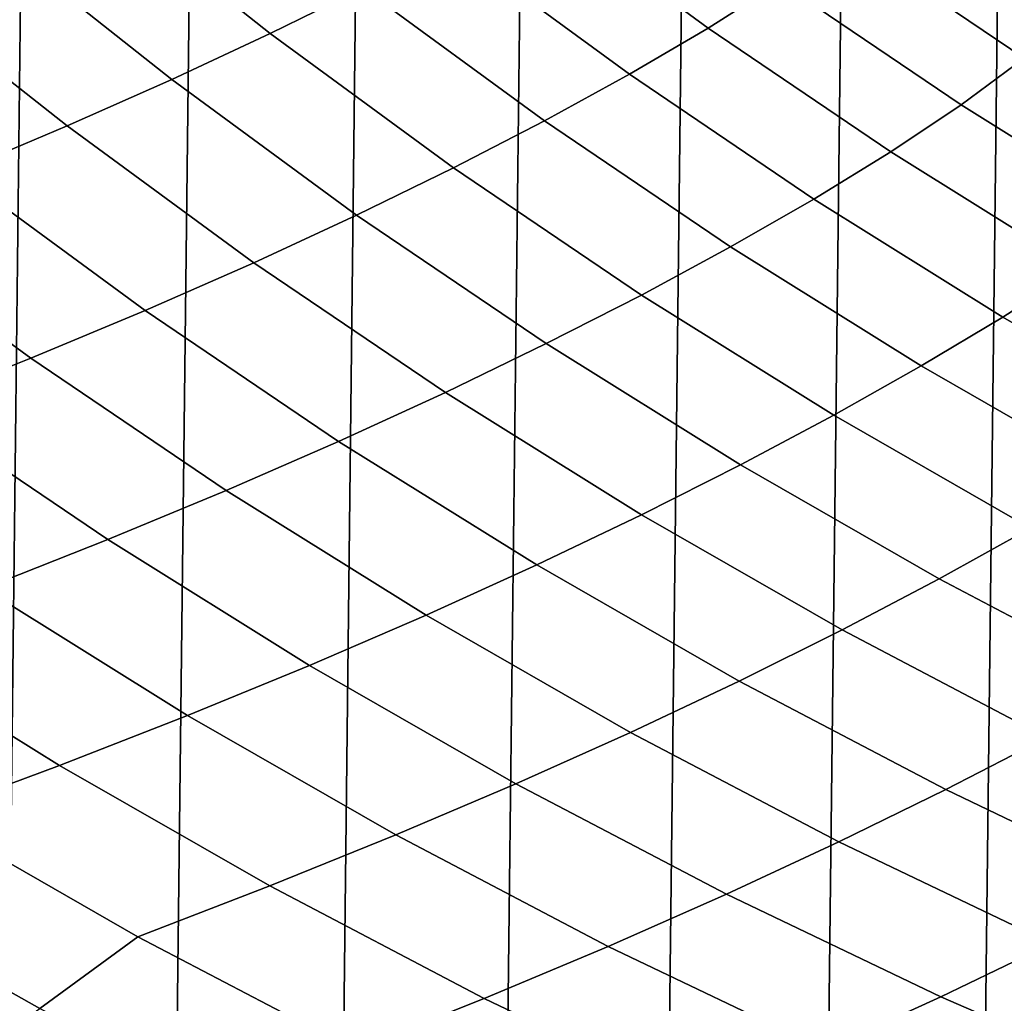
# Model space of a CAD drawing. Header units: metres. Extents: x -240 to 45, y -77 to 27.
# Tile 945 of 1056: x 11.95 to 15.19, y -19.38 to -16.15. Entities that reach past the tile are written whole.
import ezdxf

# ---------------------------------------------------------------- set-up
doc = ezdxf.new("R2010")
doc.units = ezdxf.units.M
doc.layers.add('solid_102011X2', color=7, linetype='CONTINUOUS')

msp = doc.modelspace()

# ---------------------------------------------------------------- linework, layer by layer
at = {"layer": 'solid_102011X2'}
for points in [[(12.418775, 23.807486), (11.8618, -24.081448), (11.298356, -24.343168), (11.861567, 24.081562)], [(12.968797, 23.521524), (12.419049, -23.807344), (11.8618, -24.081448), (12.418775, 23.807486)], [(13.511796, 23.223614), (12.969113, -23.521353), (12.419049, -23.807344), (12.968797, 23.521524)], [(14.046792, 22.914352), (13.512156, -23.223408), (12.969113, -23.521353), (13.511796, 23.223614)], [(14.573893, 22.593666), (14.047163, -22.914135), (13.512156, -23.223408), (14.046792, 22.914352)], [(15.092773, 22.261827), (14.574244, -22.593454), (14.047163, -22.914135), (14.573893, 22.593666)], [(15.603402, 21.91884), (15.093101, -22.261625), (14.574244, -22.593454), (15.092773, 22.261827)], [(16.105583, 21.56492), (15.603707, -21.918644), (15.093101, -22.261625), (15.603402, 21.91884)], [(13.079644, -16.044044, 170.382126), (12.499931, -15.585378, 170.406799), (12.190025, -15.731368, 166.164825), (12.775215, -16.194336, 166.137558)], [(14.450337, -16.026012, 183.09462), (13.870299, -15.60133, 183.11145), (13.628501, -15.747608, 178.87056), (14.213773, -16.176275, 178.850723)], [(12.775215, -16.194336, 166.137558), (12.190025, -15.731368, 166.164825), (11.86043, -15.878412, 161.924606), (12.4512, -16.345715, 161.894714)], [(14.213773, -16.176275, 178.850723), (13.628501, -15.747608, 178.87056), (13.364305, -15.895099, 174.626968), (13.954935, -16.327782, 174.604294)], [(15.432868, -16.123293, 191.558914), (14.848095, -15.72799, 191.569229), (14.66249, -15.876686, 187.334564), (15.25244, -16.275726, 187.320618)], [(12.4512, -16.345715, 161.894714), (11.86043, -15.878412, 161.924606), (11.511349, -16.026258, 157.687729), (12.107779, -16.497917, 157.655121)], [(15.25244, -16.275726, 187.320618), (14.66249, -15.876686, 187.334564), (14.450337, -16.026012, 183.09462), (15.04555, -16.428806, 183.077347)], [(13.954935, -16.327782, 174.604294), (13.364305, -15.895099, 174.626968), (13.079644, -16.044044, 170.382126), (13.675777, -16.480787, 170.35675)], [(12.107779, -16.497917, 157.655121), (11.511349, -16.026258, 157.687729), (11.142961, -16.174654, 153.455048), (11.745108, -16.650684, 153.419571)], [(13.675777, -16.480787, 170.35675), (13.079644, -16.044044, 170.382126), (12.775215, -16.194336, 166.137558), (13.376981, -16.635174, 166.109512)], [(15.04555, -16.428806, 183.077347), (14.450337, -16.026012, 183.09462), (14.213773, -16.176275, 178.850723), (14.814356, -16.582848, 178.830368)], [(13.376981, -16.635174, 166.109512), (12.775215, -16.194336, 166.137558), (12.4512, -16.345715, 161.894714), (13.058704, -16.790676, 161.863983)], [(14.814356, -16.582848, 178.830368), (14.213773, -16.176275, 178.850723), (13.954935, -16.327782, 174.604294), (14.561018, -16.738167, 174.581039)], [(15.85662, -16.652544, 187.306335), (15.25244, -16.275726, 187.320618), (15.04555, -16.428806, 183.077347), (15.65512, -16.80917, 183.059662)], [(14.561018, -16.738167, 174.581039), (13.954935, -16.327782, 174.604294), (13.675777, -16.480787, 170.35675), (14.287507, -16.89502, 170.330719)], [(13.058704, -16.790676, 161.863983), (12.4512, -16.345715, 161.894714), (12.107779, -16.497917, 157.655121), (12.721105, -16.947027, 157.621582)], [(15.65512, -16.80917, 183.059662), (15.04555, -16.428806, 183.077347), (14.814356, -16.582848, 178.830368), (15.429425, -16.96678, 178.809525)], [(12.721105, -16.947027, 157.621582), (12.107779, -16.497917, 157.655121), (11.745108, -16.650684, 153.419571), (12.364314, -17.103958, 153.383087)], [(14.287507, -16.89502, 170.330719), (13.675777, -16.480787, 170.35675), (13.376981, -16.635174, 166.109512), (13.994493, -17.053291, 166.080734)], [(15.429425, -16.96678, 178.809525), (14.814356, -16.582848, 178.830368), (14.561018, -16.738167, 174.581039), (15.181721, -17.125696, 174.557236)], [(12.364314, -17.103958, 153.383087), (11.745108, -16.650684, 153.419571), (11.363306, -16.803759, 149.187881), (11.98843, -17.261204, 149.148346)], [(13.994493, -17.053291, 166.080734), (13.376981, -16.635174, 166.109512), (13.058704, -16.790676, 161.863983), (13.682106, -17.212708, 161.832443)], [(15.181721, -17.125696, 174.557236), (14.561018, -16.738167, 174.581039), (14.287507, -16.89502, 170.330719), (14.913993, -17.286186, 170.304062)], [(11.98843, -17.261204, 149.148346), (11.363306, -16.803759, 149.187881), (10.962491, -16.956879, 144.959778), (11.59355, -17.418495, 144.917053)], [(13.682106, -17.212708, 161.832443), (13.058704, -16.790676, 161.863983), (12.721105, -16.947027, 157.621582), (13.350481, -17.372992, 157.587158)], [(14.913993, -17.286186, 170.304062), (14.287507, -16.89502, 170.330719), (13.994493, -17.053291, 166.080734), (14.626899, -17.448126, 166.05127)], [(13.350481, -17.372992, 157.587158), (12.721105, -16.947027, 157.621582), (12.364314, -17.103958, 153.383087), (12.999725, -17.533871, 153.345657)], [(16.058151, -17.327528, 178.788223), (15.429425, -16.96678, 178.809525), (15.181721, -17.125696, 174.557236), (15.816205, -17.489826, 174.532883)], [(14.626899, -17.448126, 166.05127), (13.994493, -17.053291, 166.080734), (13.682106, -17.212708, 161.832443), (14.320546, -17.611237, 161.80014)], [(12.999725, -17.533871, 153.345657), (12.364314, -17.103958, 153.383087), (11.98843, -17.261204, 149.148346), (12.629915, -17.695072, 149.107758)], [(15.816205, -17.489826, 174.532883), (15.181721, -17.125696, 174.557236), (14.913993, -17.286186, 170.304062), (15.55439, -17.653732, 170.276794)], [(14.320546, -17.611237, 161.80014), (13.682106, -17.212708, 161.832443), (13.350481, -17.372992, 157.587158), (13.99504, -17.775236, 157.55191)], [(12.629915, -17.695072, 149.107758), (11.98843, -17.261204, 149.148346), (11.59355, -17.418495, 144.917053), (12.241124, -17.856319, 144.873199)], [(15.55439, -17.653732, 170.276794), (14.913993, -17.286186, 170.304062), (14.626899, -17.448126, 166.05127), (15.273349, -17.81912, 166.021149)], [(13.99504, -17.775236, 157.55191), (13.350481, -17.372992, 157.587158), (12.999725, -17.533871, 153.345657), (13.650465, -17.939844, 153.307327)], [(12.241124, -17.856319, 144.873199), (11.59355, -17.418495, 144.917053), (11.179765, -17.575563, 140.68898), (11.833425, -18.017338, 140.641754)], [(15.273349, -17.81912, 166.021149), (14.626899, -17.448126, 166.05127), (14.320546, -17.611237, 161.80014), (14.973163, -17.985703, 161.767105)], [(13.650465, -17.939844, 153.307327), (12.999725, -17.533871, 153.345657), (12.629915, -17.695072, 149.107758), (13.286876, -18.104782, 149.066193)], [(14.973163, -17.985703, 161.767105), (14.320546, -17.611237, 161.80014), (13.99504, -17.775236, 157.55191), (14.653912, -18.153196, 157.515884)], [(13.286876, -18.104782, 149.066193), (12.629915, -17.695072, 149.107758), (12.241124, -17.856319, 144.873199), (12.904323, -18.269764, 144.828308)], [(14.653912, -18.153196, 157.515884), (13.99504, -17.775236, 157.55191), (13.650465, -17.939844, 153.307327), (14.315656, -18.32131, 153.268143)], [(15.932955, -18.165775, 165.990402), (15.273349, -17.81912, 166.021149), (14.973163, -17.985703, 161.767105), (15.639062, -18.335606, 161.733414)], [(12.904323, -18.269764, 144.828308), (12.241124, -17.856319, 144.873199), (11.833425, -18.017338, 140.641754), (12.502855, -18.434513, 140.593414)], [(14.315656, -18.32131, 153.268143), (13.650465, -17.939844, 153.307327), (13.286876, -18.104782, 149.066193), (13.958426, -18.489758, 149.023712)], [(15.639062, -18.335606, 161.733414), (14.973163, -17.985703, 161.767105), (14.653912, -18.153196, 157.515884), (15.326194, -18.506361, 157.479126)], [(12.502855, -18.434513, 140.593414), (11.833425, -18.017338, 140.641754), (11.406887, -18.177855, 136.4133), (12.082522, -18.598747, 136.361404)], [(13.958426, -18.489758, 149.023712), (13.286876, -18.104782, 149.066193), (12.904323, -18.269764, 144.828308), (13.582249, -18.658251, 144.782394)], [(12.082522, -18.598747, 136.361404), (11.406887, -18.177855, 136.4133), (10.961581, -18.337595, 132.187759), (11.643372, -18.762186, 132.132233)], [(15.326194, -18.506361, 157.479126), (14.653912, -18.153196, 157.515884), (14.315656, -18.32131, 153.268143), (14.994385, -18.677752, 153.228149)], [(13.582249, -18.658251, 144.782394), (12.904323, -18.269764, 144.828308), (12.502855, -18.434513, 140.593414), (13.187152, -18.826506, 140.543976)], [(14.994385, -18.677752, 153.228149), (14.315656, -18.32131, 153.268143), (13.958426, -18.489758, 149.023712), (14.643642, -18.849482, 148.980362)], [(13.187152, -18.826506, 140.543976), (12.502855, -18.434513, 140.593414), (12.082522, -18.598747, 136.361404), (12.773161, -18.994232, 136.308365)], [(14.643642, -18.849482, 148.980362), (13.958426, -18.489758, 149.023712), (13.582249, -18.658251, 144.782394), (14.273972, -19.021257, 144.735565)], [(16.01096, -18.834265, 157.441681), (15.326194, -18.506361, 157.479126), (14.994385, -18.677752, 153.228149), (15.685718, -19.008698, 153.187424)], [(12.773161, -18.994232, 136.308365), (12.082522, -18.598747, 136.361404), (11.643372, -18.762186, 132.132233), (12.340302, -19.161144, 132.07547)], [(14.273972, -19.021257, 144.735565), (13.582249, -18.658251, 144.782394), (13.187152, -18.826506, 140.543976), (13.885375, -19.192787, 140.493546)], [(15.685718, -19.008698, 153.187424), (14.994385, -18.677752, 153.228149), (14.643642, -18.849482, 148.980362), (15.341584, -19.183475, 148.936218)], [(11.643372, -18.762186, 132.132233), (11.307566, -18.996933, 127.895294), (12.017755, -19.39716, 127.834137), (12.340302, -19.161144, 132.07547)], [(13.885375, -19.192787, 140.493546), (13.187152, -18.826506, 140.543976), (12.773161, -18.994232, 136.308365), (13.477857, -19.363777, 136.254227)], [(15.341584, -19.183475, 148.936218), (14.643642, -18.849482, 148.980362), (14.273972, -19.021257, 144.735565), (14.978539, -19.358299, 144.687851)], [(11.95226, -19.44241, 127.010048), (12.017755, -19.39716, 127.834137), (11.307566, -18.996933, 127.895294), (11.8977, -19.416142, 126.982376)], [(13.477857, -19.363777, 136.254227), (12.773161, -18.994232, 136.308365), (12.340302, -19.161144, 132.07547), (13.051416, -19.533936, 132.017563)], [(14.978539, -19.358299, 144.687851), (14.273972, -19.021257, 144.735565), (13.885375, -19.192787, 140.493546), (14.596564, -19.532871, 140.442184)], [(12.340302, -19.161144, 132.07547), (12.017755, -19.39716, 127.834137), (12.742252, -19.770567, 127.771744), (13.051416, -19.533936, 132.017563)], [(16.051306, -19.491264, 148.891312), (15.341584, -19.183475, 148.936218), (14.978539, -19.358299, 144.687851), (15.695, -19.668898, 144.639343)], [(14.596564, -19.532871, 140.442184), (13.885375, -19.192787, 140.493546), (13.477857, -19.363777, 136.254227), (14.195638, -19.706892, 136.199097)], [(14.195638, -19.706892, 136.199097), (13.477857, -19.363777, 136.254227), (13.051416, -19.533936, 132.017563), (13.775736, -19.880062, 131.958572)], [(15.695, -19.668898, 144.639343), (14.978539, -19.358299, 144.687851), (14.596564, -19.532871, 140.442184), (15.319757, -19.846273, 140.389954)]]:
    msp.add_3dface(points, dxfattribs=at)

doc.saveas('drawing.dxf')
